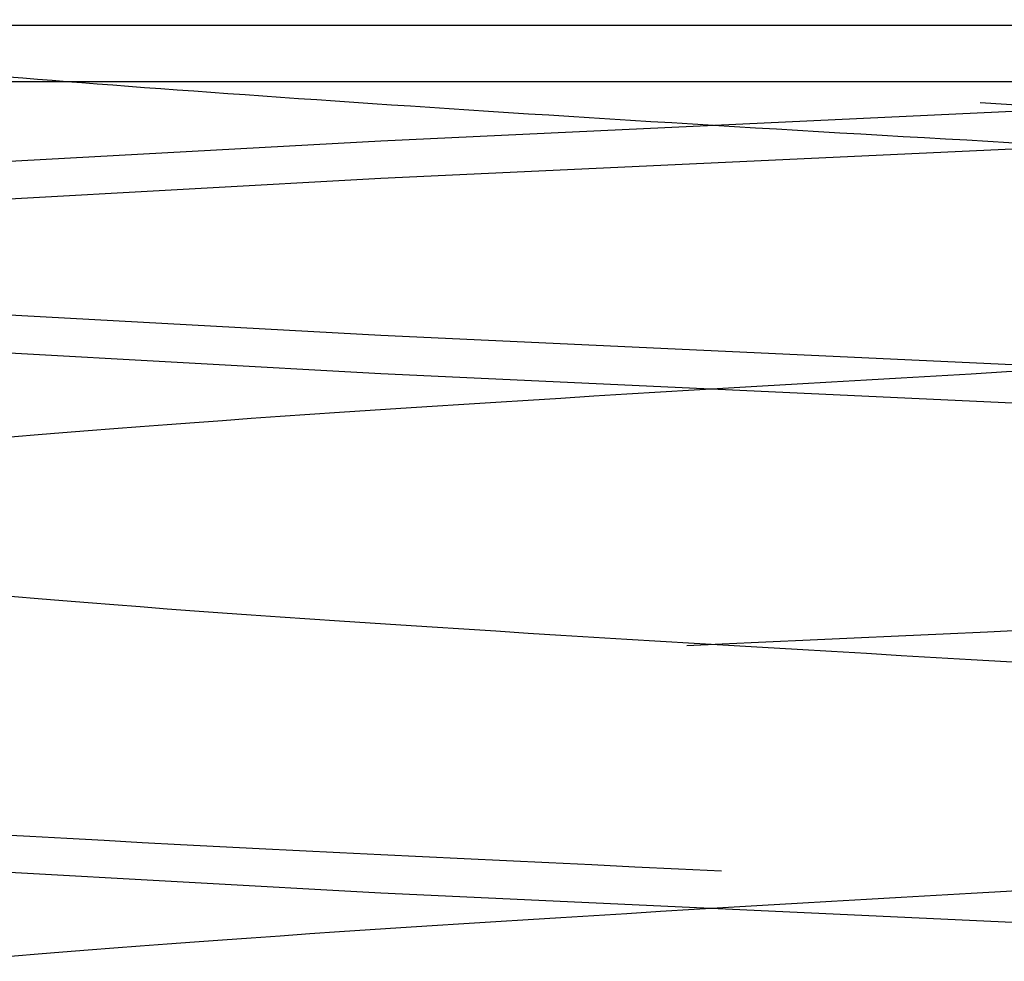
# Model space of a CAD drawing. Header units: inches. Extents: x 1907 to 2452, y -210 to -54.
# Tile 705 of 1056: x 2143.9989 to 2144.0666, y -177.1462 to -177.0815. Entities that reach past the tile are written whole.
import ezdxf

# ---------------------------------------------------------------- set-up
doc = ezdxf.new("R2010")
doc.units = ezdxf.units.IN
doc.header["$LTSCALE"] = 0.5
doc.header["$MEASUREMENT"] = 0
doc.linetypes.add('HIDDEN', pattern=[0.22499999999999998, 0.15, -0.075])
doc.layers.add('SID-M-H', color=4, linetype='HIDDEN')
doc.layers.add('SID-M-S', color=105, linetype='Continuous')

msp = doc.modelspace()

# ---------------------------------------------------------------- linework, layer by layer
at = {"layer": 'SID-M-H'}
for p, q in [((2144.023759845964, -177.0897792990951), (2144.07159527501, -177.087547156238)), ((2143.983206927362, -177.0920114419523), (2144.023759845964, -177.0897792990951)), ((2144.07159527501, -177.0901513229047), (2144.023759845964, -177.0923834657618)), ((2144.023759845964, -177.0923834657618), (2143.983206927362, -177.0946156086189)), ((2144.023759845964, -177.1031721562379), (2143.983206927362, -177.1009400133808)), ((2143.983206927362, -177.1035441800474), (2144.023759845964, -177.1057763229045)), ((2144.07159527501, -177.105404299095), (2144.023759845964, -177.1031721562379)), ((2144.023759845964, -177.1057763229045), (2144.07159527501, -177.1080084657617)), ((2143.983206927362, -177.1392584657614), (2144.023759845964, -177.1414906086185)), ((2144.023759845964, -177.1414906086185), (2144.07159527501, -177.1437227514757))]:
    msp.add_line(p, q, dxfattribs=at)
for points, knots in [([(2143.97499658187, -175.8292082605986), (2143.976194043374, -175.8297557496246), (2143.979018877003, -175.8310472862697), (2144.000392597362, -175.8330828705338), (2144.032802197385, -175.8353150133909), (2144.07161820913, -175.837547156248), (2144.110296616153, -175.8397792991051), (2144.143119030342, -175.8420114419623), (2144.165042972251, -175.8442435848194), (2144.172742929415, -175.8464757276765), (2144.165043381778, -175.8487078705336), (2144.143117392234, -175.8509400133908), (2144.110302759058, -175.8531721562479), (2144.071595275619, -175.855404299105), (2144.032887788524, -175.8576364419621), (2144.000073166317, -175.8598685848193), (2143.978147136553, -175.8621007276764), (2143.970447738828, -175.8643328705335), (2143.978147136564, -175.8665650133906), (2144.000073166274, -175.8687971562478), (2144.032887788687, -175.8710292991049), (2144.07159527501, -175.873261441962), (2144.110302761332, -175.8754935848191), (2144.143117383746, -175.8777257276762), (2144.165043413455, -175.8799578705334), (2144.172742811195, -175.8821900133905), (2144.165043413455, -175.8844221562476), (2144.143117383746, -175.8866542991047), (2144.110302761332, -175.8888864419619), (2144.07159527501, -175.891118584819), (2144.032887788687, -175.8933507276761), (2144.000073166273, -175.8955828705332), (2143.978147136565, -175.8978150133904), (2143.970447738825, -175.9000471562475), (2143.978147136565, -175.9022792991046), (2144.000073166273, -175.9045114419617), (2144.032887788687, -175.9067435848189), (2144.07159527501, -175.908975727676), (2144.110302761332, -175.9112078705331), (2144.143117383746, -175.9134400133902), (2144.165043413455, -175.9156721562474), (2144.172742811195, -175.9179042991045), (2144.165043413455, -175.9201364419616), (2144.143117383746, -175.9223685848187), (2144.110302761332, -175.9246007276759), (2144.07159527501, -175.926832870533), (2144.032887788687, -175.9290650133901), (2144.000073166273, -175.9312971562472), (2143.978147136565, -175.9335292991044), (2143.970447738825, -175.9357614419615), (2143.978147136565, -175.9379935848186), (2144.000073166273, -175.9402257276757), (2144.032887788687, -175.9424578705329), (2144.07159527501, -175.94469001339), (2144.110302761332, -175.9469221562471), (2144.143117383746, -175.9491542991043), (2144.165043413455, -175.9513864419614), (2144.172742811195, -175.9536185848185), (2144.165043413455, -175.9558507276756), (2144.143117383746, -175.9580828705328), (2144.110302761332, -175.9603150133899), (2144.07159527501, -175.962547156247), (2144.032887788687, -175.9647792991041), (2144.000073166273, -175.9670114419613), (2143.978147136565, -175.9692435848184), (2143.970447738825, -175.9714757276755), (2143.978147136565, -175.9737078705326), (2144.000073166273, -175.9759400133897), (2144.032887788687, -175.9781721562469), (2144.07159527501, -175.980404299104), (2144.110302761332, -175.9826364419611), (2144.143117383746, -175.9848685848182), (2144.165043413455, -175.9871007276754), (2144.172742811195, -175.9893328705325), (2144.165043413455, -175.9915650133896), (2144.143117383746, -175.9937971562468), (2144.110302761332, -175.9960292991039), (2144.07159527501, -175.998261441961), (2144.032887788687, -176.0004935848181), (2144.000073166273, -176.0027257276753), (2143.978147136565, -176.0049578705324), (2143.970447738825, -176.0071900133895), (2143.978147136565, -176.0094221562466), (2144.000073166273, -176.0116542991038), (2144.032887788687, -176.0138864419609), (2144.07159527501, -176.016118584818), (2144.110302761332, -176.0183507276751), (2144.143117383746, -176.0205828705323), (2144.165043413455, -176.0228150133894), (2144.172742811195, -176.0250471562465), (2144.165043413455, -176.0272792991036), (2144.143117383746, -176.0295114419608), (2144.110302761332, -176.0317435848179), (2144.07159527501, -176.033975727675), (2144.032887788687, -176.0362078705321), (2144.000073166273, -176.0384400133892), (2143.978147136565, -176.0406721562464), (2143.970447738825, -176.0429042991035), (2143.978147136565, -176.0451364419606), (2144.000073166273, -176.0473685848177), (2144.032887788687, -176.0496007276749), (2144.07159527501, -176.051832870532), (2144.110302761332, -176.0540650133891), (2144.143117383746, -176.0562971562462), (2144.165043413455, -176.0585292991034), (2144.172742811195, -176.0607614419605), (2144.165043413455, -176.0629935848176), (2144.143117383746, -176.0652257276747), (2144.110302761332, -176.0674578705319), (2144.07159527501, -176.069690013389), (2144.032887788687, -176.0719221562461), (2144.000073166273, -176.0741542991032), (2143.978147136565, -176.0763864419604), (2143.970447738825, -176.0786185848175), (2143.978147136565, -176.0808507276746), (2144.000073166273, -176.0830828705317), (2144.032887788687, -176.0853150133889), (2144.07159527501, -176.087547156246), (2144.110302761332, -176.0897792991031), (2144.143117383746, -176.0920114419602), (2144.165043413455, -176.0942435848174), (2144.172742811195, -176.0964757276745), (2144.165043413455, -176.0987078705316), (2144.143117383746, -176.1009400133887), (2144.110302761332, -176.1031721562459), (2144.07159527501, -176.105404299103), (2144.032887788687, -176.1076364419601), (2144.000073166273, -176.1098685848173), (2143.978147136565, -176.1121007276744), (2143.970447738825, -176.1143328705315), (2143.978147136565, -176.1165650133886), (2144.000073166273, -176.1187971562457), (2144.032887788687, -176.1210292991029), (2144.07159527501, -176.12326144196), (2144.110302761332, -176.1254935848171), (2144.143117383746, -176.1277257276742), (2144.165043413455, -176.1299578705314), (2144.172742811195, -176.1321900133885), (2144.165043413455, -176.1344221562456), (2144.143117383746, -176.1366542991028), (2144.110302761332, -176.1388864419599), (2144.07159527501, -176.141118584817), (2144.032887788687, -176.1433507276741), (2144.000073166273, -176.1455828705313), (2143.978147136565, -176.1478150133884), (2143.970447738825, -176.1500471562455), (2143.978147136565, -176.1522792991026), (2144.000073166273, -176.1545114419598), (2144.032887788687, -176.1567435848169), (2144.07159527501, -176.158975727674), (2144.110302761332, -176.1612078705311), (2144.143117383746, -176.1634400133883), (2144.165043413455, -176.1656721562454), (2144.172742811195, -176.1679042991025), (2144.165043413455, -176.1701364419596), (2144.143117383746, -176.1723685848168), (2144.110302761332, -176.1746007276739), (2144.07159527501, -176.176832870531), (2144.032887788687, -176.1790650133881), (2144.000073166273, -176.1812971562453), (2143.978147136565, -176.1835292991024), (2143.970447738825, -176.1857614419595), (2143.978147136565, -176.1879935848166), (2144.000073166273, -176.1902257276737), (2144.032887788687, -176.1924578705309), (2144.07159527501, -176.194690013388), (2144.110302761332, -176.1969221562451), (2144.143117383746, -176.1991542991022), (2144.165043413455, -176.2013864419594), (2144.172742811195, -176.2036185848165), (2144.165043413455, -176.2058507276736), (2144.143117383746, -176.2080828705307), (2144.110302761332, -176.2103150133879), (2144.07159527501, -176.212547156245), (2144.032887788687, -176.2147792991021), (2144.000073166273, -176.2170114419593), (2143.978147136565, -176.2192435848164), (2143.970447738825, -176.2214757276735), (2143.978147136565, -176.2237078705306), (2144.000073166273, -176.2259400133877), (2144.032887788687, -176.2281721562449), (2144.07159527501, -176.230404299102), (2144.110302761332, -176.2326364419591), (2144.143117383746, -176.2348685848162), (2144.165043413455, -176.2371007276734), (2144.172742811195, -176.2393328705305), (2144.165043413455, -176.2415650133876), (2144.143117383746, -176.2437971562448), (2144.110302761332, -176.2460292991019), (2144.07159527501, -176.248261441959), (2144.032887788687, -176.2504935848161), (2144.000073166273, -176.2527257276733), (2143.978147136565, -176.2549578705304), (2143.970447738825, -176.2571900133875), (2143.978147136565, -176.2594221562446), (2144.000073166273, -176.2616542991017), (2144.032887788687, -176.2638864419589), (2144.07159527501, -176.266118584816), (2144.110302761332, -176.2683507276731), (2144.143117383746, -176.2705828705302), (2144.165043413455, -176.2728150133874), (2144.172742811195, -176.2750471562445), (2144.165043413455, -176.2772792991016), (2144.143117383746, -176.2795114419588), (2144.110302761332, -176.2817435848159), (2144.07159527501, -176.283975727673), (2144.032887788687, -176.2862078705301), (2144.000073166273, -176.2884400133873), (2143.978147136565, -176.2906721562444), (2143.970447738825, -176.2929042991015), (2143.978147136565, -176.2951364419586), (2144.000073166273, -176.2973685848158), (2144.032887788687, -176.2996007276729), (2144.07159527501, -176.30183287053), (2144.110302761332, -176.3040650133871), (2144.143117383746, -176.3062971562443), (2144.165043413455, -176.3085292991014), (2144.172742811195, -176.3107614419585), (2144.165043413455, -176.3129935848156), (2144.143117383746, -176.3152257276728), (2144.110302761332, -176.3174578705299), (2144.07159527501, -176.319690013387), (2144.032887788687, -176.3219221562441), (2144.000073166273, -176.3241542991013), (2143.978147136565, -176.3263864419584), (2143.970447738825, -176.3286185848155), (2143.978147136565, -176.3308507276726), (2144.000073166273, -176.3330828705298), (2144.032887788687, -176.3353150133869), (2144.07159527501, -176.337547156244), (2144.110302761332, -176.3397792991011), (2144.143117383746, -176.3420114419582), (2144.165043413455, -176.3442435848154), (2144.172742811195, -176.3464757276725), (2144.165043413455, -176.3487078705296), (2144.143117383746, -176.3509400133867), (2144.110302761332, -176.3531721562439), (2144.07159527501, -176.355404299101), (2144.032887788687, -176.3576364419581), (2144.000073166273, -176.3598685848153), (2143.978147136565, -176.3621007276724), (2143.970447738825, -176.3643328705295), (2143.978147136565, -176.3665650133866), (2144.000073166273, -176.3687971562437), (2144.032887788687, -176.3710292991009), (2144.07159527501, -176.373261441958), (2144.110302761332, -176.3754935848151), (2144.143117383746, -176.3777257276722), (2144.165043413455, -176.3799578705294), (2144.172742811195, -176.3821900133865), (2144.165043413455, -176.3844221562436), (2144.143117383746, -176.3866542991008), (2144.110302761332, -176.3888864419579), (2144.07159527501, -176.391118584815), (2144.032887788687, -176.3933507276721), (2144.000073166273, -176.3955828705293), (2143.978147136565, -176.3978150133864), (2143.970447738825, -176.4000471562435), (2143.978147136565, -176.4022792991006), (2144.000073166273, -176.4045114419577), (2144.032887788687, -176.4067435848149), (2144.07159527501, -176.408975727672), (2144.110302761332, -176.4112078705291), (2144.143117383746, -176.4134400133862), (2144.165043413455, -176.4156721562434), (2144.172742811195, -176.4179042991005), (2144.165043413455, -176.4201364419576), (2144.143117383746, -176.4223685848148), (2144.110302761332, -176.4246007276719), (2144.07159527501, -176.426832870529), (2144.032887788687, -176.4290650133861), (2144.000073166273, -176.4312971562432), (2143.978147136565, -176.4335292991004), (2143.970447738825, -176.4357614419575), (2143.978147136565, -176.4379935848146), (2144.000073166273, -176.4402257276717), (2144.032887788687, -176.4424578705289), (2144.07159527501, -176.444690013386), (2144.110302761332, -176.4469221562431), (2144.143117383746, -176.4491542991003), (2144.165043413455, -176.4513864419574), (2144.172742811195, -176.4536185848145), (2144.165043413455, -176.4558507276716), (2144.143117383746, -176.4580828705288), (2144.110302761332, -176.4603150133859), (2144.07159527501, -176.462547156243), (2144.032887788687, -176.4647792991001), (2144.000073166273, -176.4670114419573), (2143.978147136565, -176.4692435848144), (2143.970447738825, -176.4714757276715), (2143.978147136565, -176.4737078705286), (2144.000073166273, -176.4759400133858), (2144.032887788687, -176.4781721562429), (2144.07159527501, -176.4804042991), (2144.110302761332, -176.4826364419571), (2144.143117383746, -176.4848685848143), (2144.165043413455, -176.4871007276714), (2144.172742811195, -176.4893328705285), (2144.165043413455, -176.4915650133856), (2144.143117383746, -176.4937971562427), (2144.110302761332, -176.4960292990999), (2144.07159527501, -176.498261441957), (2144.032887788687, -176.5004935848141), (2144.000073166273, -176.5027257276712), (2143.978147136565, -176.5049578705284), (2143.970447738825, -176.5071900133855), (2143.978147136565, -176.5094221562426), (2144.000073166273, -176.5116542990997), (2144.032887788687, -176.5138864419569), (2144.07159527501, -176.516118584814), (2144.110302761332, -176.5183507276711), (2144.143117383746, -176.5205828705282), (2144.165043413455, -176.5228150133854), (2144.172742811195, -176.5250471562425), (2144.165043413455, -176.5272792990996), (2144.143117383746, -176.5295114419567), (2144.110302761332, -176.5317435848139), (2144.07159527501, -176.533975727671), (2144.032887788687, -176.5362078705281), (2144.000073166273, -176.5384400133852), (2143.978147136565, -176.5406721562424), (2143.970447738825, -176.5429042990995), (2143.978147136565, -176.5451364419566), (2144.000073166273, -176.5473685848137), (2144.032887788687, -176.5496007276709), (2144.07159527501, -176.551832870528), (2144.110302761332, -176.5540650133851), (2144.143117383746, -176.5562971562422), (2144.165043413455, -176.5585292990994), (2144.172742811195, -176.5607614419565), (2144.165043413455, -176.5629935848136), (2144.143117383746, -176.5652257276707), (2144.110302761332, -176.5674578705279), (2144.07159527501, -176.569690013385), (2144.032887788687, -176.5719221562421), (2144.000073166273, -176.5741542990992), (2143.978147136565, -176.5763864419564), (2143.970447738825, -176.5786185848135), (2143.978147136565, -176.5808507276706), (2144.000073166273, -176.5830828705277), (2144.032887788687, -176.5853150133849), (2144.07159527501, -176.587547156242), (2144.110302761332, -176.5897792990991), (2144.143117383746, -176.5920114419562), (2144.165043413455, -176.5942435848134), (2144.172742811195, -176.5964757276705), (2144.165043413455, -176.5987078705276), (2144.143117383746, -176.6009400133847), (2144.110302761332, -176.6031721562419), (2144.07159527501, -176.605404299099), (2144.032887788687, -176.6076364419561), (2144.000073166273, -176.6098685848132), (2143.978147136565, -176.6121007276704), (2143.970447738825, -176.6143328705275), (2143.978147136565, -176.6165650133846), (2144.000073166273, -176.6187971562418), (2144.032887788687, -176.6210292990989), (2144.07159527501, -176.623261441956), (2144.110302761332, -176.6254935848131), (2144.143117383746, -176.6277257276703), (2144.165043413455, -176.6299578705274), (2144.172742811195, -176.6321900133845), (2144.165043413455, -176.6344221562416), (2144.143117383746, -176.6366542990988), (2144.110302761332, -176.6388864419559), (2144.07159527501, -176.641118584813), (2144.032887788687, -176.6433507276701), (2144.000073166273, -176.6455828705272), (2143.978147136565, -176.6478150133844), (2143.970447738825, -176.6500471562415), (2143.978147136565, -176.6522792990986), (2144.000073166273, -176.6545114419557), (2144.032887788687, -176.6567435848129), (2144.07159527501, -176.65897572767), (2144.110302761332, -176.6612078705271), (2144.143117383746, -176.6634400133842), (2144.165043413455, -176.6656721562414), (2144.172742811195, -176.6679042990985), (2144.165043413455, -176.6701364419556), (2144.143117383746, -176.6723685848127), (2144.110302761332, -176.6746007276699), (2144.07159527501, -176.676832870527), (2144.032887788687, -176.6790650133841), (2144.000073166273, -176.6812971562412), (2143.978147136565, -176.6835292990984), (2143.970447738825, -176.6857614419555), (2143.978147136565, -176.6879935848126), (2144.000073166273, -176.6902257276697), (2144.032887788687, -176.6924578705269), (2144.07159527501, -176.694690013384), (2144.110302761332, -176.6969221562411), (2144.143117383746, -176.6991542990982), (2144.165043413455, -176.7013864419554), (2144.172742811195, -176.7036185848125), (2144.165043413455, -176.7058507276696), (2144.143117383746, -176.7080828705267), (2144.110302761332, -176.7103150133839), (2144.07159527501, -176.712547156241), (2144.032887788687, -176.7147792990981), (2144.000073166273, -176.7170114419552), (2143.978147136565, -176.7192435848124), (2143.970447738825, -176.7214757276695), (2143.978147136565, -176.7237078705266), (2144.000073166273, -176.7259400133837), (2144.032887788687, -176.7281721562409), (2144.07159527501, -176.730404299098), (2144.110302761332, -176.7326364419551), (2144.143117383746, -176.7348685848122), (2144.165043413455, -176.7371007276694), (2144.172742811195, -176.7393328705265), (2144.165043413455, -176.7415650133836), (2144.143117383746, -176.7437971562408), (2144.110302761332, -176.7460292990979), (2144.07159527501, -176.748261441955), (2144.032887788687, -176.7504935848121), (2144.000073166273, -176.7527257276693), (2143.978147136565, -176.7549578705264), (2143.970447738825, -176.7571900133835), (2143.978147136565, -176.7594221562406), (2144.000073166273, -176.7616542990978), (2144.032887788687, -176.7638864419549), (2144.07159527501, -176.766118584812), (2144.110302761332, -176.7683507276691), (2144.143117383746, -176.7705828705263), (2144.165043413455, -176.7728150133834), (2144.172742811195, -176.7750471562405), (2144.165043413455, -176.7772792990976), (2144.143117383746, -176.7795114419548), (2144.110302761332, -176.7817435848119), (2144.07159527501, -176.783975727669), (2144.032887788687, -176.7862078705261), (2144.000073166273, -176.7884400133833), (2143.978147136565, -176.7906721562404), (2143.970447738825, -176.7929042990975), (2143.978147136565, -176.7951364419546), (2144.000073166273, -176.7973685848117), (2144.032887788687, -176.7996007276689), (2144.07159527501, -176.801832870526), (2144.110302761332, -176.8040650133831), (2144.143117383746, -176.8062971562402), (2144.165043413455, -176.8085292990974), (2144.172742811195, -176.8107614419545), (2144.165043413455, -176.8129935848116), (2144.143117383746, -176.8152257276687), (2144.110302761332, -176.8174578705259), (2144.07159527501, -176.819690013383), (2144.032887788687, -176.8219221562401), (2144.000073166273, -176.8241542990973), (2143.978147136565, -176.8263864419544), (2143.970447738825, -176.8286185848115), (2143.978147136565, -176.8308507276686), (2144.000073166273, -176.8330828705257), (2144.032887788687, -176.8353150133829), (2144.07159527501, -176.83754715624), (2144.110302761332, -176.8397792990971), (2144.143117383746, -176.8420114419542), (2144.165043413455, -176.8442435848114), (2144.172742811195, -176.8464757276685), (2144.165043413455, -176.8487078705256), (2144.143117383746, -176.8509400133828), (2144.110302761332, -176.8531721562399), (2144.07159527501, -176.855404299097), (2144.032887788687, -176.8576364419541), (2144.000073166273, -176.8598685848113), (2143.978147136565, -176.8621007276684), (2143.970447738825, -176.8643328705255), (2143.978147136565, -176.8665650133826), (2144.000073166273, -176.8687971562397), (2144.032887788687, -176.8710292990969), (2144.07159527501, -176.873261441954), (2144.110302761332, -176.8754935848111), (2144.143117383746, -176.8777257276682), (2144.165043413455, -176.8799578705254), (2144.172742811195, -176.8821900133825), (2144.165043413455, -176.8844221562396), (2144.143117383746, -176.8866542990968), (2144.110302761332, -176.8888864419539), (2144.07159527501, -176.891118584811), (2144.032887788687, -176.8933507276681), (2144.000073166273, -176.8955828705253), (2143.978147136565, -176.8978150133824), (2143.970447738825, -176.9000471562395), (2143.978147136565, -176.9022792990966), (2144.000073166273, -176.9045114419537), (2144.032887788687, -176.9067435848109), (2144.07159527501, -176.908975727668), (2144.110302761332, -176.9112078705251), (2144.143117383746, -176.9134400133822), (2144.165043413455, -176.9156721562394), (2144.172742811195, -176.9179042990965), (2144.165043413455, -176.9201364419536), (2144.143117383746, -176.9223685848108), (2144.110302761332, -176.9246007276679), (2144.07159527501, -176.926832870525), (2144.032887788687, -176.9290650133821), (2144.000073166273, -176.9312971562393), (2143.978147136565, -176.9335292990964), (2143.970447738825, -176.9357614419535), (2143.978147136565, -176.9379935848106), (2144.000073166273, -176.9402257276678), (2144.032887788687, -176.9424578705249), (2144.07159527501, -176.944690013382), (2144.110302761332, -176.9469221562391), (2144.143117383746, -176.9491542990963), (2144.165043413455, -176.9513864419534), (2144.172742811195, -176.9536185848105), (2144.165043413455, -176.9558507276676), (2144.143117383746, -176.9580828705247), (2144.110302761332, -176.9603150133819), (2144.07159527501, -176.962547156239), (2144.032887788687, -176.9647792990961), (2144.000073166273, -176.9670114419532), (2143.978147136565, -176.9692435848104), (2143.970447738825, -176.9714757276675), (2143.978147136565, -176.9737078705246), (2144.000073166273, -176.9759400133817), (2144.032887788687, -176.9781721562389), (2144.07159527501, -176.980404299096), (2144.110302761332, -176.9826364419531), (2144.143117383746, -176.9848685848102), (2144.165043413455, -176.9871007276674), (2144.172742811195, -176.9893328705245), (2144.165043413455, -176.9915650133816), (2144.143117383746, -176.9937971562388), (2144.110302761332, -176.9960292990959), (2144.07159527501, -176.998261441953), (2144.032887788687, -177.0004935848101), (2144.000073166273, -177.0027257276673), (2143.978147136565, -177.0049578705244), (2143.970447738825, -177.0071900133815), (2143.978147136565, -177.0094221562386), (2144.000073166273, -177.0116542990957), (2144.032887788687, -177.0138864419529), (2144.07159527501, -177.01611858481), (2144.110302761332, -177.0183507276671), (2144.143117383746, -177.0205828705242), (2144.165043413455, -177.0228150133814), (2144.172742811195, -177.0250471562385), (2144.165043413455, -177.0272792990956), (2144.143117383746, -177.0295114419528), (2144.110302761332, -177.0317435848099), (2144.07159527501, -177.033975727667), (2144.032887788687, -177.0362078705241), (2144.000073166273, -177.0384400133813), (2143.978147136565, -177.0406721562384), (2143.970447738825, -177.0429042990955), (2143.978147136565, -177.0451364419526), (2144.000073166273, -177.0473685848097), (2144.032887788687, -177.0496007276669), (2144.07159527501, -177.051832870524), (2144.110302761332, -177.0540650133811), (2144.143117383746, -177.0562971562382), (2144.165043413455, -177.0585292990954), (2144.172742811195, -177.0607614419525), (2144.165043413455, -177.0629935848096), (2144.143117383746, -177.0652257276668), (2144.110302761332, -177.0674578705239), (2144.07159527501, -177.069690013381), (2144.032887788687, -177.0719221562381), (2144.000073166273, -177.0741542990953), (2143.978147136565, -177.0763864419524), (2143.970447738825, -177.0786185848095), (2143.978147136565, -177.0808507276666), (2144.000073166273, -177.0830828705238), (2144.032887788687, -177.0853150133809), (2144.07159527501, -177.087547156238), (2144.110302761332, -177.0897792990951), (2144.143117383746, -177.0920114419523), (2144.165043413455, -177.0942435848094), (2144.172742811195, -177.0964757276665), (2144.165043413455, -177.0987078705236), (2144.143117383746, -177.1009400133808), (2144.110302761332, -177.1031721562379), (2144.07159527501, -177.105404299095), (2144.032887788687, -177.1076364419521), (2144.000073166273, -177.1098685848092), (2143.978147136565, -177.1121007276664), (2143.970447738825, -177.1143328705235), (2143.978147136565, -177.1165650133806), (2144.000073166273, -177.1187971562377), (2144.032887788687, -177.1210292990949), (2144.07159527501, -177.123261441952), (2144.110302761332, -177.1254935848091), (2144.143117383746, -177.1277257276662), (2144.165043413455, -177.1299578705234), (2144.172742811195, -177.1321900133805), (2144.165043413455, -177.1344221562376), (2144.143117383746, -177.1366542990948), (2144.110302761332, -177.1388864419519), (2144.07159527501, -177.141118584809), (2144.032887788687, -177.1433507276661), (2144.000073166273, -177.1455828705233), (2143.978147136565, -177.1478150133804), (2143.970447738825, -177.1500471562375), (2143.978147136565, -177.1522792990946), (2144.000073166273, -177.1545114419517), (2144.032887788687, -177.1567435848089), (2144.07159527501, -177.158975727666), (2144.110302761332, -177.1612078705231), (2144.143117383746, -177.1634400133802), (2144.165043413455, -177.1656721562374), (2144.172742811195, -177.1679042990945), (2144.165043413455, -177.1701364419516), (2144.143117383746, -177.1723685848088), (2144.110302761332, -177.1746007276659), (2144.07159527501, -177.176832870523), (2144.032887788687, -177.1790650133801), (2144.000073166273, -177.1812971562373), (2143.978147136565, -177.1835292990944), (2143.970447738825, -177.1857614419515), (2143.978147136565, -177.1879935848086), (2144.000073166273, -177.1902257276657), (2144.032887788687, -177.1924578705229), (2144.07159527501, -177.19469001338), (2144.110302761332, -177.1969221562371), (2144.143117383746, -177.1991542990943), (2144.165043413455, -177.2013864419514), (2144.172742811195, -177.2036185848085), (2144.165043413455, -177.2058507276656), (2144.143117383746, -177.2080828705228), (2144.110302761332, -177.2103150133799), (2144.07159527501, -177.212547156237), (2144.032887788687, -177.2147792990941), (2144.000073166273, -177.2170114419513), (2143.978147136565, -177.2192435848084), (2143.970447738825, -177.2214757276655), (2143.978147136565, -177.2237078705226), (2144.000073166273, -177.2259400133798), (2144.032887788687, -177.2281721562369), (2144.07159527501, -177.230404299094), (2144.110302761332, -177.2326364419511), (2144.143117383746, -177.2348685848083), (2144.165043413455, -177.2371007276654), (2144.172742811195, -177.2393328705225), (2144.165043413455, -177.2415650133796), (2144.143117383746, -177.2437971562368), (2144.110302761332, -177.2460292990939), (2144.07159527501, -177.248261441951), (2144.032887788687, -177.2504935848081), (2144.000073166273, -177.2527257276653), (2143.978147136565, -177.2549578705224), (2143.970447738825, -177.2571900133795), (2143.978147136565, -177.2594221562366), (2144.000073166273, -177.2616542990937), (2144.032887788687, -177.2638864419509), (2144.07159527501, -177.266118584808), (2144.110302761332, -177.2683507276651), (2144.143117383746, -177.2705828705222), (2144.165043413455, -177.2728150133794), (2144.172742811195, -177.2750471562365), (2144.165043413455, -177.2772792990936), (2144.143117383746, -177.2795114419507), (2144.110302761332, -177.2817435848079), (2144.07159527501, -177.283975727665), (2144.032887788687, -177.2862078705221), (2144.000073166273, -177.2884400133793), (2143.978147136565, -177.2906721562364), (2143.970447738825, -177.2929042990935), (2143.978147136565, -177.2951364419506), (2144.000073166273, -177.2973685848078), (2144.032887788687, -177.2996007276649), (2144.07159527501, -177.301832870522), (2144.110302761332, -177.3040650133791), (2144.143117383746, -177.3062971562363), (2144.165043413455, -177.3085292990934), (2144.172742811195, -177.3107614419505), (2144.165043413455, -177.3129935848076), (2144.143117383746, -177.3152257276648), (2144.110302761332, -177.3174578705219), (2144.07159527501, -177.319690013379), (2144.032887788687, -177.3219221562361), (2144.000073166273, -177.3241542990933), (2143.978147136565, -177.3263864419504), (2143.970447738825, -177.3286185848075), (2143.978147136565, -177.3308507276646), (2144.000073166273, -177.3330828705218), (2144.032887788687, -177.3353150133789), (2144.07159527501, -177.337547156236), (2144.110302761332, -177.3397792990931), (2144.143117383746, -177.3420114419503), (2144.165043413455, -177.3442435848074), (2144.172742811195, -177.3464757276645), (2144.165043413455, -177.3487078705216), (2144.143117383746, -177.3509400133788), (2144.110302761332, -177.3531721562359), (2144.07159527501, -177.355404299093), (2144.032887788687, -177.3576364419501), (2144.000073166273, -177.3598685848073), (2143.978147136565, -177.3621007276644), (2143.970447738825, -177.3643328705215), (2143.978147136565, -177.3665650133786), (2144.000073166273, -177.3687971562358), (2144.032887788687, -177.3710292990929), (2144.07159527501, -177.37326144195), (2144.110302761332, -177.3754935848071), (2144.143117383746, -177.3777257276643), (2144.165043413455, -177.3799578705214), (2144.172742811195, -177.3821900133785), (2144.165043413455, -177.3844221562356), (2144.143117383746, -177.3866542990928), (2144.110302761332, -177.3888864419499), (2144.07159527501, -177.391118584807), (2144.032887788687, -177.3933507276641), (2144.000073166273, -177.3955828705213), (2143.978147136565, -177.3978150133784), (2143.970447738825, -177.4000471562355), (2143.978147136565, -177.4022792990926), (2144.000073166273, -177.4045114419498), (2144.032887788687, -177.4067435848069), (2144.07159527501, -177.408975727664), (2144.110302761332, -177.4112078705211), (2144.143117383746, -177.4134400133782), (2144.165043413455, -177.4156721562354), (2144.172742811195, -177.4179042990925), (2144.165043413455, -177.4201364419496), (2144.143117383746, -177.4223685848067), (2144.110302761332, -177.4246007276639), (2144.07159527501, -177.426832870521), (2144.032887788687, -177.4290650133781), (2144.000073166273, -177.4312971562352), (2143.978147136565, -177.4335292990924), (2143.970447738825, -177.4357614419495), (2143.978147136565, -177.4379935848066), (2144.000073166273, -177.4402257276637), (2144.032887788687, -177.4424578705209), (2144.07159527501, -177.444690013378), (2144.110302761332, -177.4469221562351), (2144.143117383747, -177.4491542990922), (2144.165043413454, -177.4513864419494), (2144.172742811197, -177.4536185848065), (2144.165043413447, -177.4558507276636), (2144.143117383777, -177.4580828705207), (2144.110302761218, -177.460315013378), (2144.071595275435, -177.4625471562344), (2144.032887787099, -177.4647792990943), (2144.000073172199, -177.4670114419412), (2143.97814711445, -177.4692435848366), (2143.970447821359, -177.4714757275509), (2143.978146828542, -177.473707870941), (2144.000074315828, -177.4759400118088), (2144.032883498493, -177.4781721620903), (2144.071611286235, -177.4804042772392), (2144.110243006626, -177.482636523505), (2144.143340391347, -177.4848682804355), (2144.164211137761, -177.4871018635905), (2144.172991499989, -177.4887818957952), (2144.168837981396, -177.4897264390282), (2144.16797199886, -177.4899233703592)], [0, 0, 0, 0, 0.0009890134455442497, 0.002333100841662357, 0.003677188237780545, 0.005021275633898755, 0.006365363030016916, 0.007709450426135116, 0.009053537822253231, 0.01039762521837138, 0.01174171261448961, 0.01308580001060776, 0.01442988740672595, 0.0157739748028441, 0.01711806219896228, 0.01846214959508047, 0.01980623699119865, 0.02115032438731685, 0.02249441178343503, 0.02383849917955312, 0.0251825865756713, 0.02652667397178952, 0.02787076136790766, 0.02921484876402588, 0.03055893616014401, 0.03190302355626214, 0.03324711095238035, 0.03459119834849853, 0.03593528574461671, 0.03727937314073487, 0.03862346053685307, 0.03996754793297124, 0.04131163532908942, 0.04265572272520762, 0.04399981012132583, 0.0453438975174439, 0.04668798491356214, 0.0480320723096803, 0.04937615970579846, 0.05072024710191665, 0.05206433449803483, 0.05340842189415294, 0.05475250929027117, 0.05609659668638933, 0.05744068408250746, 0.05878477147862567, 0.0601288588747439, 0.06147294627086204, 0.06281703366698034, 0.06416112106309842, 0.06550520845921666, 0.0668492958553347, 0.06819338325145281, 0.06953747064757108, 0.07088155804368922, 0.07222564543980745, 0.0735697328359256, 0.07491382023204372, 0.07625790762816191, 0.07760199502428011, 0.07894608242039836, 0.08029016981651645, 0.08163425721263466, 0.08297834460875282, 0.084322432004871, 0.0856665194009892, 0.08701060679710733, 0.08835469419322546, 0.08969878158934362, 0.09104286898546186, 0.09238695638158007, 0.09373104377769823, 0.09507513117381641, 0.09641921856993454, 0.09776330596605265, 0.09910739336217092, 0.1004514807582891, 0.1017955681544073, 0.1031396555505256, 0.1044837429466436, 0.1058278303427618, 0.10717191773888, 0.108516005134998, 0.1098600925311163, 0.1112041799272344, 0.1125482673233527, 0.1138923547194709, 0.115236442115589, 0.1165805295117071, 0.1179246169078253, 0.1192687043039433, 0.1206127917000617, 0.1219568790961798, 0.1233009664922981, 0.1246450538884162, 0.1259891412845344, 0.1273332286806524, 0.1286773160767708, 0.130021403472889, 0.1313654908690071, 0.1327095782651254, 0.1340536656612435, 0.1353977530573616, 0.1367418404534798, 0.1380859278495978, 0.1394300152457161, 0.1407741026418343, 0.1421181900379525, 0.1434622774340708, 0.1448063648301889, 0.146150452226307, 0.1474945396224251, 0.1488386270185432, 0.1501827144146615, 0.1515268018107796, 0.1528708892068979, 0.1542149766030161, 0.1555590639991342, 0.1569031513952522, 0.1582472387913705, 0.1595913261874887, 0.1609354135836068, 0.1622795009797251, 0.1636235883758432, 0.1649676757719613, 0.1663117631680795, 0.1676558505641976, 0.1689999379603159, 0.170344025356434, 0.1716881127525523, 0.1730322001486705, 0.1743762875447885, 0.1757203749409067, 0.1770644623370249, 0.1784085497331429, 0.1797526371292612, 0.1810967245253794, 0.1824408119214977, 0.1837848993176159, 0.185128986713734, 0.186473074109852, 0.1878171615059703, 0.1891612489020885, 0.1905053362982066, 0.1918494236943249, 0.193193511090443, 0.1945375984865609, 0.1958816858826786, 0.1972257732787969, 0.1985698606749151, 0.1999139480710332, 0.2012580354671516, 0.2026021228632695, 0.203946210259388, 0.2052902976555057, 0.2066343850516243, 0.2079784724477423, 0.2093225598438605, 0.2106666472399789, 0.2120107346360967, 0.2133548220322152, 0.2146989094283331, 0.2160429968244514, 0.2173870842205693, 0.2187311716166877, 0.2200752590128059, 0.2214193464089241, 0.2227634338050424, 0.2241075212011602, 0.2254516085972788, 0.2267956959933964, 0.2281397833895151, 0.229483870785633, 0.2308279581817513, 0.2321720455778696, 0.2335161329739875, 0.2348602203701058, 0.2362043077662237, 0.2375483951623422, 0.2388924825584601, 0.2402365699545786, 0.2415806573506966, 0.2429247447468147, 0.244268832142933, 0.2456129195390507, 0.2469570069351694, 0.2483010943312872, 0.2496451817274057, 0.2509892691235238, 0.2523333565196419, 0.2536774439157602, 0.2550215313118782, 0.2563656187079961, 0.2577097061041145, 0.2590537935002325, 0.2603978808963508, 0.2617419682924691, 0.2630860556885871, 0.2644301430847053, 0.2657742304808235, 0.2671183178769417, 0.2684624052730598, 0.2698064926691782, 0.2711505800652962, 0.2724946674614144, 0.2738387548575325, 0.2751828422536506, 0.2765269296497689, 0.277871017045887, 0.2792151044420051, 0.2805591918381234, 0.2819032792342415, 0.2832473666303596, 0.284591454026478, 0.2859355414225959, 0.2872796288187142, 0.2886237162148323, 0.2899678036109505, 0.2913118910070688, 0.2926559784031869, 0.2940000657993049, 0.2953441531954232, 0.2966882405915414, 0.2980323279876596, 0.2993764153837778, 0.3007205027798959, 0.3020645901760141, 0.3034086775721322, 0.3047527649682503, 0.3060968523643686, 0.3074409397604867, 0.3087850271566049, 0.3101291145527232, 0.3114732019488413, 0.3128172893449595, 0.3141613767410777, 0.3155054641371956, 0.316849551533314, 0.318193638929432, 0.3195377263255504, 0.3208818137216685, 0.3222259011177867, 0.3235699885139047, 0.3249140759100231, 0.3262581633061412, 0.3276022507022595, 0.3289463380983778, 0.3302904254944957, 0.3316345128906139, 0.332978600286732, 0.33432268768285, 0.3356667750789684, 0.3370108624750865, 0.3383549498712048, 0.339699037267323, 0.3410431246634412, 0.3423872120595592, 0.3437312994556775, 0.3450753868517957, 0.3464194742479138, 0.3477635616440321, 0.3491076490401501, 0.3504517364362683, 0.3517958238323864, 0.3531399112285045, 0.3544839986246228, 0.355828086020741, 0.3571721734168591, 0.3585162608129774, 0.3598603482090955, 0.3612044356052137, 0.3625485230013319, 0.3638926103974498, 0.3652366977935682, 0.3665807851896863, 0.3679248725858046, 0.3692689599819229, 0.370613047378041, 0.3719571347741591, 0.3733012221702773, 0.3746453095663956, 0.3759893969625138, 0.377333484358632, 0.3786775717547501, 0.3800216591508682, 0.3813657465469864, 0.3827098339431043, 0.3840539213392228, 0.3853980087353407, 0.3867420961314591, 0.3880861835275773, 0.3894302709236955, 0.3907743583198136, 0.3921184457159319, 0.3934625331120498, 0.3948066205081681, 0.3961507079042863, 0.3974947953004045, 0.3988388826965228, 0.4001829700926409, 0.4015270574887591, 0.4028711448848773, 0.4042152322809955, 0.4055593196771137, 0.406903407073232, 0.40824749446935, 0.4095915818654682, 0.4109356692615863, 0.4122797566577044, 0.4136238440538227, 0.4149679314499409, 0.416312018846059, 0.4176561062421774, 0.4190001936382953, 0.4203442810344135, 0.4216883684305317, 0.4230324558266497, 0.4243765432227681, 0.4257206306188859, 0.4270647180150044, 0.4284088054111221, 0.4297528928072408, 0.4310969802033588, 0.4324410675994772, 0.4337851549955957, 0.4351292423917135, 0.4364733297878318, 0.4378174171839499, 0.439161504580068, 0.4405055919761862, 0.4418496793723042, 0.4431937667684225, 0.4445378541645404, 0.445881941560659, 0.4472260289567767, 0.4485701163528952, 0.4499142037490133, 0.4512582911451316, 0.45260237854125, 0.4539464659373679, 0.4552905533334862, 0.4566346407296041, 0.4579787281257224, 0.4593228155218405, 0.4606669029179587, 0.462010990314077, 0.4633550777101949, 0.4646991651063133, 0.4660432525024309, 0.4673873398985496, 0.4687314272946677, 0.470075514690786, 0.4714196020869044, 0.4727636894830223, 0.4741077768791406, 0.4754518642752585, 0.4767959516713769, 0.478140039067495, 0.4794841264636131, 0.4808282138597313, 0.4821723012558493, 0.4835163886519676, 0.4848604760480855, 0.486204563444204, 0.4875486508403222, 0.4888927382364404, 0.4902368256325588, 0.4915809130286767, 0.4929250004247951, 0.4942690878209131, 0.4956131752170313, 0.4969572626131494, 0.4983013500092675, 0.4996454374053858, 0.5009895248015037, 0.5023336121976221, 0.5036776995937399, 0.5050217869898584, 0.5063658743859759, 0.5077099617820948, 0.5090540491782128, 0.5103981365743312, 0.5117422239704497, 0.5130863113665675, 0.5144303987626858, 0.5157744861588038, 0.5171185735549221, 0.5184626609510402, 0.5198067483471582, 0.5211508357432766, 0.5224949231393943, 0.5238390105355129, 0.5251830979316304, 0.5265271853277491, 0.5278712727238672, 0.5292153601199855, 0.530559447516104, 0.5319035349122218, 0.5332476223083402, 0.534591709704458, 0.5359357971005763, 0.5372798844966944, 0.5386239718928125, 0.5399680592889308, 0.5413121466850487, 0.5426562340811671, 0.5440003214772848, 0.5453444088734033, 0.5466884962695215, 0.5480325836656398, 0.5493766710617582, 0.5507207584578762, 0.5520648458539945, 0.5534089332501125, 0.5547530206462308, 0.5560971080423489, 0.5574411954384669, 0.5587852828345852, 0.5601293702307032, 0.5614734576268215, 0.5628175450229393, 0.5641616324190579, 0.5655057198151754, 0.5668498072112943, 0.5681938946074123, 0.5695379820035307, 0.570882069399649, 0.5722261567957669, 0.5735702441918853, 0.5749143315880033, 0.5762584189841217, 0.5776025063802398, 0.5789465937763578, 0.5802906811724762, 0.581634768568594, 0.5829788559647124, 0.5843229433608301, 0.5856670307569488, 0.587011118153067, 0.5883552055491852, 0.5896992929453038, 0.5910433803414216, 0.5923874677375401, 0.5937315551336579, 0.5950756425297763, 0.5964197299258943, 0.5977638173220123, 0.5991079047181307, 0.6004519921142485, 0.601796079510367, 0.6031401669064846, 0.6044842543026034, 0.6058283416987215, 0.6071724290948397, 0.6085165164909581, 0.6098606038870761, 0.6112046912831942, 0.6125487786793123, 0.6138928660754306, 0.6152369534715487, 0.6165810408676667, 0.6179251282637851, 0.6192692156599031, 0.6206133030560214, 0.6219573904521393, 0.6233014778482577, 0.6246455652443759, 0.625989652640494, 0.6273337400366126, 0.6286778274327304, 0.6300219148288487, 0.6313660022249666, 0.632710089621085, 0.6340541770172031, 0.6353982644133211, 0.6367423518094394, 0.6380864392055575, 0.6394305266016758, 0.6407746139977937, 0.6421187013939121, 0.6434627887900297, 0.6448068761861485, 0.6461509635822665, 0.6474950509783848, 0.6488391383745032, 0.650183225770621, 0.6515273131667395, 0.6528714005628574, 0.6542154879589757, 0.6555595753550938, 0.656903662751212, 0.6582477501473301, 0.659591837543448, 0.6609359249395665, 0.6622800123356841, 0.6636240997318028, 0.6649681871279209, 0.6663122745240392, 0.6676563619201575, 0.6690004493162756, 0.6703445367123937, 0.6716886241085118, 0.6730327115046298, 0.6743767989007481, 0.6757208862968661, 0.6770649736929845, 0.6784090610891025, 0.6797531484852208, 0.6810972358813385, 0.6824413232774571, 0.6837854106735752, 0.6851294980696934, 0.6864735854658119, 0.6878176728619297, 0.6891617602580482, 0.6905058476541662, 0.6918499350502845, 0.6931940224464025, 0.6945381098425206, 0.6958821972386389, 0.6972262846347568, 0.6985703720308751, 0.6999144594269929, 0.7012585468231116, 0.7026026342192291, 0.7039467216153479, 0.7052908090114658, 0.7066348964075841, 0.7079789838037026, 0.7093230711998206, 0.7106671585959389, 0.7120112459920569, 0.713355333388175, 0.7146994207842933, 0.7160435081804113, 0.7173875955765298, 0.7187316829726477, 0.7200757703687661, 0.7214198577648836, 0.7227639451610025, 0.7241080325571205, 0.7254521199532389, 0.7267962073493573, 0.7281402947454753, 0.7294843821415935, 0.7308284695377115, 0.7321725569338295, 0.7335166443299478, 0.7348607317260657, 0.7362048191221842, 0.7375489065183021, 0.7388929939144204, 0.7402370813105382, 0.7415811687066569, 0.7429252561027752, 0.7442693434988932, 0.7456134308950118, 0.7469575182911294, 0.7483016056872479, 0.7496456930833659, 0.7509897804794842, 0.7523338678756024, 0.7536779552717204, 0.7550220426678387, 0.7563661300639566, 0.757710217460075, 0.7590543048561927, 0.7603983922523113, 0.7617424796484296, 0.7630865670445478, 0.7644306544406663, 0.7657747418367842, 0.7671188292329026, 0.7684629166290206, 0.7698070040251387, 0.7711510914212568, 0.7724951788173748, 0.7738392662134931, 0.775183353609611, 0.7765274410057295, 0.7778715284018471, 0.7792156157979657, 0.7805597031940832, 0.781903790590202, 0.7832478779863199, 0.7845919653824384, 0.7859360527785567, 0.7872801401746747, 0.7886242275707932, 0.7899683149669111, 0.7913124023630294, 0.7926564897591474, 0.7940005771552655, 0.7953446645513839, 0.7966887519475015, 0.7980328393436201, 0.7993769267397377, 0.8007210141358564, 0.8020651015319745, 0.8034091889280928, 0.8047532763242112, 0.806097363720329, 0.8074414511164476, 0.8087855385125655, 0.8101296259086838, 0.8114737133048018, 0.81281780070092, 0.8141618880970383, 0.8155059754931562, 0.8168500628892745, 0.8181941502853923, 0.8195382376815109, 0.8208823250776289, 0.8222264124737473, 0.8235704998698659, 0.8249145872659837, 0.826258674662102, 0.82760276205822, 0.8289468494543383, 0.8302909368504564, 0.8316350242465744, 0.8329791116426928, 0.8343231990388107, 0.8356672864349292, 0.8370113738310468, 0.8383554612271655, 0.8396995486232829, 0.8410436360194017, 0.8423877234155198, 0.8437318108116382, 0.8450758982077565, 0.8464199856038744, 0.8477640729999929, 0.8491081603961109, 0.850452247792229, 0.8517963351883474, 0.8531404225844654, 0.8544845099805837, 0.8558285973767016, 0.8571726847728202, 0.8585167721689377, 0.8598608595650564, 0.8612049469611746, 0.8625490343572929, 0.8638931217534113, 0.8652372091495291, 0.8665812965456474, 0.8679253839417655, 0.8692694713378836, 0.8706135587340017, 0.8719576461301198, 0.8733017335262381, 0.874645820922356, 0.8759899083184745, 0.8773339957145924, 0.8786780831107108, 0.8800221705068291, 0.8813662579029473, 0.8827103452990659, 0.8840544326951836, 0.885398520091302, 0.8867426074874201, 0.8880866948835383, 0.8894307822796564, 0.8907748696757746, 0.8921189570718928, 0.8934630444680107, 0.8948071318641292, 0.8961512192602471, 0.8974953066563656, 0.8988393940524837, 0.9001834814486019, 0.9015275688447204, 0.9028716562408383, 0.9042157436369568, 0.9055598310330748, 0.906903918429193, 0.9082480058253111, 0.9095920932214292, 0.9109361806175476, 0.9122802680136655, 0.9136243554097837, 0.9149684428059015, 0.9163125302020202, 0.9176566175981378, 0.9190007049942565, 0.9203447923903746, 0.9216888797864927, 0.9230329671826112, 0.9243770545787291, 0.9257211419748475, 0.9270652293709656, 0.9284093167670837, 0.9297534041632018, 0.9310974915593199, 0.9324415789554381, 0.9337856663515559, 0.9351297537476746, 0.936473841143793, 0.9378179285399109, 0.9391620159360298, 0.9405061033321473, 0.9418501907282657, 0.9431942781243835, 0.9445383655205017, 0.94588245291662, 0.9472265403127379, 0.9485706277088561, 0.9499147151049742, 0.9512588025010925, 0.9526028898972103, 0.9539469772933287, 0.9552910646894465, 0.9566351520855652, 0.9579792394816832, 0.9593233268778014, 0.96066741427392, 0.9620115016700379, 0.9633555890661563, 0.9646996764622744, 0.9660437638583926, 0.9673878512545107, 0.9687319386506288, 0.9700760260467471, 0.971420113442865, 0.9727642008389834, 0.9741082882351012, 0.9754523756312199, 0.9767964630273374, 0.9781405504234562, 0.9794846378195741, 0.9808287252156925, 0.9821728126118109, 0.9835169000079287, 0.984860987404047, 0.986205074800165, 0.987549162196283, 0.9888932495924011, 0.9902373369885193, 0.9915814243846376, 0.9929255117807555, 0.994269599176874, 0.9956136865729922, 0.9969577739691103, 0.9983018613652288, 0.9996459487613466, 1, 1, 1, 1]), ([(2143.973014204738, -177.0097941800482), (2143.973014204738, -177.0102130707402), (2143.973920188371, -177.0106624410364), (2143.977647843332, -177.0115882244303), (2143.980469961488, -177.0120642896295), (2143.987808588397, -177.0130016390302), (2143.992321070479, -177.013462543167), (2144.002539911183, -177.0143318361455), (2144.00825031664, -177.0147474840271), (2144.02109752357, -177.0156554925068), (2144.028160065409, -177.0161281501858), (2144.042989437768, -177.0170705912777), (2144.050749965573, -177.0175399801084), (2144.066276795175, -177.0184358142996), (2144.07393308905, -177.0188441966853), (2144.089450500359, -177.0197286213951), (2144.097250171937, -177.0201945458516), (2144.112245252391, -177.0211354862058), (2144.119434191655, -177.0216101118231), (2144.132596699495, -177.0225269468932), (2144.138510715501, -177.0229546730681), (2144.149022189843, -177.0238102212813), (2144.153719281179, -177.0242662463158), (2144.161479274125, -177.0251991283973), (2144.164537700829, -177.0256756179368), (2144.168748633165, -177.0266074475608), (2144.169900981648, -177.0270624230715), (2144.170363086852, -177.0279151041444), (2144.169698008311, -177.0283458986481), (2144.166455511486, -177.0292643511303), (2144.163873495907, -177.0297392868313), (2144.15696857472, -177.0306797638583), (2144.152649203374, -177.0311449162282), (2144.142741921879, -177.0320269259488), (2144.137214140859, -177.0324359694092), (2144.124697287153, -177.0333339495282), (2144.117770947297, -177.0338039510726), (2144.103128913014, -177.034746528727), (2144.095419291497, -177.0352187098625), (2144.079905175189, -177.0361248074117), (2144.072223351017, -177.0365386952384), (2144.05673709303, -177.0374106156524), (2144.048910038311, -177.0378724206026), (2144.033771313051, -177.0388105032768), (2144.026466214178, -177.039286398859), (2144.013004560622, -177.0402108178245), (2144.006864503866, -177.0406560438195), (2143.996079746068, -177.04149687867), (2143.991206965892, -177.041947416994), (2143.983039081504, -177.0428745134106), (2143.979748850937, -177.0433507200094), (2143.975057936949, -177.0442872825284), (2143.973658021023, -177.0447472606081), (2143.972726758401, -177.0456138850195), (2143.973158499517, -177.0460315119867), (2143.975915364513, -177.04694138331), (2143.978254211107, -177.0474144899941), (2143.984714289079, -177.0483567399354), (2143.988832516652, -177.0488254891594), (2143.998409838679, -177.0497191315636), (2144.003774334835, -177.0501270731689), (2144.015946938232, -177.0510138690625), (2144.022727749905, -177.0514805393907), (2144.037161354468, -177.0524218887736), (2144.044808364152, -177.0528961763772), (2144.060287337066, -177.0538113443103), (2144.068019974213, -177.0542362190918), (2144.083453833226, -177.0550945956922), (2144.091296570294, -177.055551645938), (2144.106556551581, -177.0564855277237), (2144.113967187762, -177.0569619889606), (2144.127710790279, -177.0578927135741), (2144.134039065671, -177.0583466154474), (2144.145184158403, -177.0591963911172), (2144.150178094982, -177.0596304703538), (2144.158739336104, -177.0605504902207), (2144.162256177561, -177.0610257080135), (2144.167422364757, -177.0619656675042), (2144.169070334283, -177.0624300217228), (2144.170476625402, -177.0633095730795), (2144.170273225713, -177.0637194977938), (2144.168001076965, -177.0646195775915), (2144.16590772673, -177.0650901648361), (2144.159902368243, -177.0660328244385), (2144.15599280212, -177.0665045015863), (2144.146763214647, -177.0674086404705), (2144.141544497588, -177.0678209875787), (2144.129728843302, -177.0686954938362), (2144.123102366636, -177.0691581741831), (2144.108897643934, -177.0700969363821), (2144.101324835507, -177.0705726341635), (2144.085903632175, -177.0714956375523), (2144.078095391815, -177.0719369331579), (2144.062734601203, -177.0727807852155), (2144.054887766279, -177.073232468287), (2144.039529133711, -177.0741608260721), (2144.032023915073, -177.0746371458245), (2144.018016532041, -177.0755728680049), (2144.01151949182, -177.0760318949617), (2143.999997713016, -177.0768958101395), (2143.994884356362, -177.0773156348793), (2143.985945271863, -177.0782273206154), (2143.982207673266, -177.0787008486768), (2143.976572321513, -177.0796428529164), (2143.974676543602, -177.0801109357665), (2143.972790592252, -177.0810023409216), (2143.972768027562, -177.0814100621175), (2143.974557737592, -177.0822991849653), (2143.976404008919, -177.0827665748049), (2143.981946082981, -177.0837082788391), (2143.985640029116, -177.0841822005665), (2143.994504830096, -177.0850956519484), (2143.999593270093, -177.085517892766), (2144.011040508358, -177.0863790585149), (2144.017504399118, -177.0868371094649), (2144.031460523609, -177.0877719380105), (2144.03894771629, -177.0882483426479), (2144.054288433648, -177.0891779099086), (2144.06213536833, -177.0896307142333), (2144.077512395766, -177.0904775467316), (2144.085303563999, -177.0909151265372), (2144.10073813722, -177.0918366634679), (2144.108326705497, -177.0923121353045), (2144.122578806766, -177.0932515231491), (2144.129236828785, -177.0937150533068), (2144.141124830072, -177.0945921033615), (2144.146371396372, -177.0950031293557), (2144.155671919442, -177.0959052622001), (2144.159623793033, -177.0963764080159), (2144.162672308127, -177.096847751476)], [0, 0, 0, 0, 0.015625, 0.015625, 0.03125, 0.03125, 0.046875, 0.046875, 0.0625, 0.0625, 0.078125, 0.078125, 0.09375, 0.09375, 0.109375, 0.109375, 0.125, 0.125, 0.140625, 0.140625, 0.15625, 0.15625, 0.171875, 0.171875, 0.1875, 0.1875, 0.203125, 0.203125, 0.21875, 0.21875, 0.234375, 0.234375, 0.25, 0.25, 0.265625, 0.265625, 0.28125, 0.28125, 0.296875, 0.296875, 0.3125, 0.3125, 0.328125, 0.328125, 0.34375, 0.34375, 0.359375, 0.359375, 0.375, 0.375, 0.390625, 0.390625, 0.40625, 0.40625, 0.421875, 0.421875, 0.4375, 0.4375, 0.453125, 0.453125, 0.46875, 0.46875, 0.484375, 0.484375, 0.5, 0.5, 0.515625, 0.515625, 0.53125, 0.53125, 0.546875, 0.546875, 0.5625, 0.5625, 0.578125, 0.578125, 0.59375, 0.59375, 0.609375, 0.609375, 0.625, 0.625, 0.640625, 0.640625, 0.65625, 0.65625, 0.671875, 0.671875, 0.6875, 0.6875, 0.703125, 0.703125, 0.71875, 0.71875, 0.734375, 0.734375, 0.75, 0.75, 0.765625, 0.765625, 0.78125, 0.78125, 0.796875, 0.796875, 0.8125, 0.8125, 0.828125, 0.828125, 0.84375, 0.84375, 0.859375, 0.859375, 0.875, 0.875, 0.890625, 0.890625, 0.90625, 0.90625, 0.921875, 0.921875, 0.9375, 0.9375, 0.953125, 0.953125, 0.96875, 0.96875, 0.984375, 0.984375, 1, 1, 1, 1]), ([(2144.168164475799, -177.0984814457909), (2144.168961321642, -177.0986809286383), (2144.172730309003, -177.0996244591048), (2144.164319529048, -177.1013120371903), (2144.143311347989, -177.1035441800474), (2144.11025078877, -177.1057763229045), (2144.071609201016, -177.1080084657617), (2144.032884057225, -177.1102406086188), (2144.000074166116, -177.1124727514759), (2143.978146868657, -177.114704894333), (2143.970447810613, -177.1169370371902), (2143.97814711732, -177.1191691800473), (2144.000073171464, -177.1214013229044), (2144.032887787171, -177.1236334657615), (2144.071595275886, -177.1258656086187), (2144.110302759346, -177.1280977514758), (2144.143117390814, -177.1303298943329), (2144.165043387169, -177.13256203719), (2144.172742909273, -177.1347941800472), (2144.165043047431, -177.1370263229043), (2144.143118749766, -177.1392584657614), (2144.110297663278, -177.1414906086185), (2144.071614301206, -177.1437227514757), (2144.032816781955, -177.1459548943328), (2144.000338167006, -177.1481870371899), (2143.978451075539, -177.1502946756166), (2143.975576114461, -177.1516582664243), (2143.97426988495, -177.152277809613)], [0, 0, 0, 0, 0.01112433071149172, 0.05261677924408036, 0.09410922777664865, 0.1356016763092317, 0.1770941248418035, 0.2185865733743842, 0.2600790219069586, 0.3015714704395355, 0.3430639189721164, 0.3845563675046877, 0.4260488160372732, 0.4675412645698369, 0.509033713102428, 0.5505261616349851, 0.5920186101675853, 0.6335110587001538, 0.6750035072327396, 0.7164959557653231, 0.7579884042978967, 0.7994808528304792, 0.8409733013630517, 0.8824657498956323, 0.9239581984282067, 0.9654506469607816, 1, 1, 1, 1]), ([(2143.947784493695, -177.1676253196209), (2143.949498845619, -177.1669742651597), (2143.953172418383, -177.1655791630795), (2143.981214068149, -177.1634400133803), (2144.022431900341, -177.1612078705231), (2144.071617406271, -177.158975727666), (2144.120670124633, -177.1567435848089), (2144.162286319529, -177.1545114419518), (2144.190086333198, -177.1522792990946), (2144.19984964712, -177.1500471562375), (2144.19008672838, -177.1478150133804), (2144.162284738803, -177.1455828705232), (2144.120676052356, -177.1433507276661), (2144.071595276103, -177.141118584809), (2144.022514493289, -177.1388864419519), (2143.980905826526, -177.1366542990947), (2143.953103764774, -177.1344221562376), (2143.943341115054, -177.1321900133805), (2143.953103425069, -177.1299578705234), (2143.980907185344, -177.1277257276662), (2144.022509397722, -177.1254935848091), (2144.071614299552, -177.123261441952), (2144.120605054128, -177.1210292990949), (2144.162549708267, -177.1187971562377), (2144.189097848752, -177.1165650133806), (2144.199808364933, -177.1149096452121), (2144.195286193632, -177.1139983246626), (2144.194456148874, -177.1138310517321)], [0, 0, 0, 0, 0.03630802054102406, 0.07780208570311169, 0.1192961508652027, 0.1607902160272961, 0.2022842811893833, 0.2437783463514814, 0.2852724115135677, 0.3267664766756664, 0.3682605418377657, 0.4097546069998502, 0.4512486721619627, 0.4927427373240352, 0.5342368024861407, 0.5757308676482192, 0.6172249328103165, 0.6587189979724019, 0.7002130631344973, 0.7417071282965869, 0.7832011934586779, 0.8246952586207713, 0.8661893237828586, 0.9076833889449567, 0.9491774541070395, 0.9906715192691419, 1, 1, 1, 1]), ([(2144.194465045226, -177.1174367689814), (2144.192888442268, -177.1180142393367), (2144.18928044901, -177.119335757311), (2144.161908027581, -177.1214013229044), (2144.120781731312, -177.1236334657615), (2144.071549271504, -177.1258656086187), (2144.022592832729, -177.1280977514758), (2143.980638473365, -177.1303298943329), (2143.954094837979, -177.13256203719), (2143.943382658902, -177.1342167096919), (2143.947899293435, -177.1351273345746), (2143.948725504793, -177.1352939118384)], [0, 0, 0, 0, 0.09701501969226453, 0.2220150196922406, 0.3470150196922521, 0.4720150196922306, 0.597015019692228, 0.722015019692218, 0.847015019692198, 0.9720150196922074, 1, 1, 1, 1])]:
    msp.add_open_spline(points, degree=3, knots=knots, dxfattribs=at)
at = {"layer": 'SID-M-S'}
for p, q in [((2143.593792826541, -177.081832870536), (2147.335980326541, -177.081832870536)), ((2147.339886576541, -177.085739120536), (2143.589886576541, -177.085739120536))]:
    msp.add_line(p, q, dxfattribs=at)

doc.saveas('drawing.dxf')
